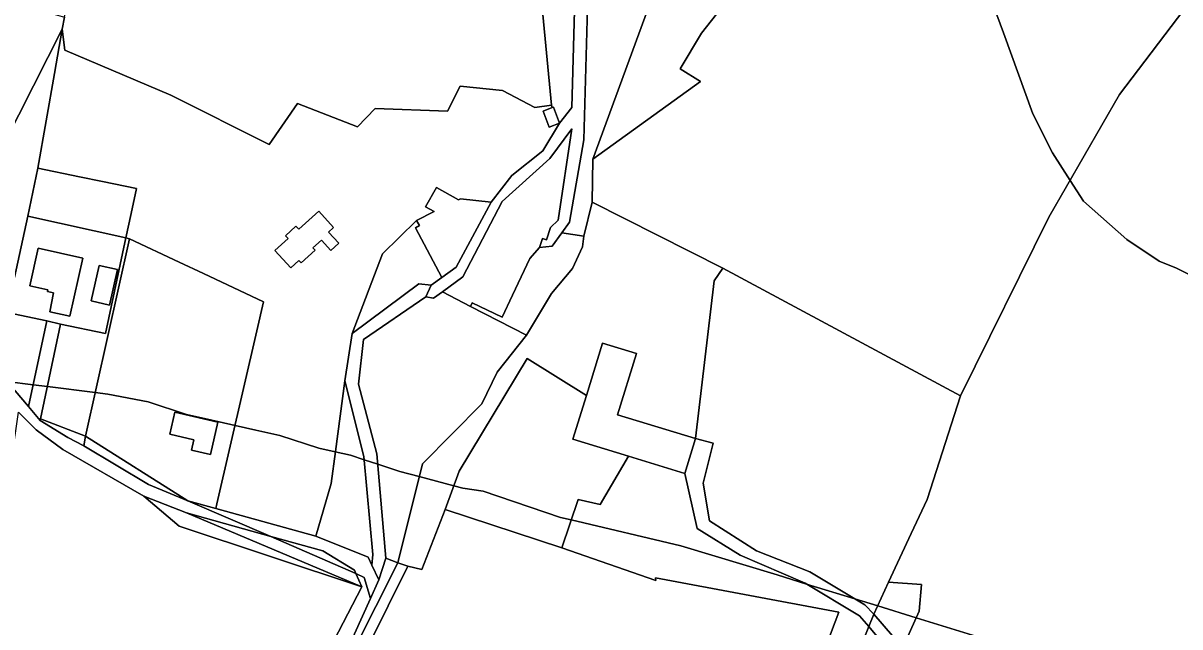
# Model space of a CAD drawing. Extents: x -477304 to -465429, y -1159113 to -1149210.
# Drawn here: x -471915.2 to -471587.8, y -1153377.4 to -1153206.6 of the extents above; entities that cross this region are included whole.
import ezdxf

# ---------------------------------------------------------------- set-up
doc = ezdxf.new("R2010")
doc.units = 0
for name, color, linetype in [('BPEJ_s', 7, 'Continuous'), ('ostatni_s', 7, 'Continuous'), ('PUPFL_s', 7, 'Continuous'), ('trav_porost_s', 7, 'Continuous'), ('zahrada_s', 7, 'Continuous')]:
    doc.layers.add(name, color=color, linetype=linetype)

msp = doc.modelspace()

# ---------------------------------------------------------------- linework, layer by layer
at = {"layer": 'BPEJ_s'}
for points in [[(-471655.76, -1153174.89), (-471650.23, -1153182.54), (-471641.52, -1153199.12), (-471637.78, -1153209.36), (-471629.41, -1153232.28), (-471623.88, -1153243.33), (-471618.9, -1153251.11), (-471615.16, -1153256.94), (-471602.83, -1153267.78), (-471593.7, -1153273.94), (-471588.75, -1153275.95), (-471538.65, -1153300.94)], [(-471538.65, -1153300.94), (-471588.75, -1153275.95), (-471593.7, -1153273.94), (-471602.83, -1153267.78), (-471615.16, -1153256.94), (-471618.9, -1153251.11), (-471623.88, -1153243.33), (-471629.41, -1153232.28), (-471637.78, -1153209.36), (-471641.52, -1153199.12)], [(-471633.02, -1153383.83), (-471662.46, -1153374.79), (-471673.36, -1153371.44), (-471679.83, -1153369.45), (-471693.47, -1153365.26), (-471701.85, -1153362.69), (-471729.09, -1153354.5), (-471760.08, -1153347.14), (-471763.1, -1153346.42), (-471784.99, -1153338.98), (-471790.73, -1153338.13), (-471793.32, -1153337.45), (-471803.12, -1153334.89), (-471808.58, -1153333.46), (-471814.81, -1153331.38), (-471818.67, -1153330.09), (-471822.61, -1153328.78), (-471826.86, -1153327.87), (-471831.54, -1153326.87), (-471842.59, -1153323.25), (-471849.32, -1153321.74), (-471855.25, -1153320.4), (-471863.01, -1153318.64), (-471868.95, -1153317.3), (-471879.79, -1153313.69), (-471891.27, -1153311.56), (-471894.83, -1153311.11), (-471908.36, -1153309.4), (-471912.41, -1153308.89), (-471919.86, -1153307.95)], [(-471919.86, -1153307.95), (-471912.41, -1153308.89), (-471908.36, -1153309.4), (-471894.83, -1153311.11), (-471891.27, -1153311.56), (-471879.79, -1153313.69), (-471868.95, -1153317.3), (-471863.01, -1153318.64), (-471855.25, -1153320.4), (-471849.32, -1153321.74), (-471842.59, -1153323.25), (-471831.54, -1153326.87), (-471826.86, -1153327.87), (-471822.61, -1153328.78), (-471818.67, -1153330.09), (-471814.81, -1153331.38), (-471808.58, -1153333.46), (-471803.12, -1153334.89), (-471793.32, -1153337.45), (-471790.73, -1153338.13), (-471784.99, -1153338.98), (-471763.1, -1153346.42), (-471760.08, -1153347.14), (-471729.09, -1153354.5), (-471701.85, -1153362.69), (-471693.47, -1153365.26), (-471679.83, -1153369.45), (-471673.36, -1153371.44), (-471662.46, -1153374.79), (-471633.02, -1153383.83)]]:
    msp.add_lwpolyline(points, dxfattribs=at)
at = {"layer": 'ostatni_s'}
for points in [[(-471692.35, -1153154.44), (-471697.22, -1153160.41), (-471693.61, -1153163.35), (-471698.28, -1153169.79), (-471706.84, -1153168.81), (-471708.31, -1153181.63), (-471710.17, -1153181.25), (-471714.78, -1153198.6), (-471723.27, -1153209.43), (-471729.31, -1153219.55), (-471723.52, -1153223.16), (-471753.96, -1153245.07), (-471737.21, -1153199.24), (-471719.63, -1153164.08), (-471704.93, -1153154.5), (-471700.9, -1153121.77), (-471690.63, -1153101.37), (-471679.83, -1153103.66), (-471685, -1153129.94), (-471688.75, -1153157.38)], [(-471933.83, -1153207.33), (-471942.19, -1153198.49), (-471935.19, -1153181.89), (-471929.66, -1153190.01), (-471906.82, -1153203.98), (-471903.47, -1153204.94), (-471904.17, -1153208.29), (-471924.61, -1153248.62), (-471936.4, -1153244.35), (-471935.19, -1153240.58), (-471934.76, -1153240.59), (-471934.67, -1153237.83), (-471936.07, -1153237.78), (-471934.57, -1153235.96), (-471928.8, -1153238.21), (-471925.48, -1153238.81), (-471923.26, -1153226.47), (-471919.47, -1153226.9), (-471917.7, -1153217.13)], [(-471768.08, -1153231.5), (-471765.46, -1153230.52), (-471765.1, -1153230.38), (-471763.4, -1153234.92), (-471766.38, -1153236.04)], [(-471779.6, -1153289.77), (-471788.16, -1153285.75), (-471788.61, -1153286.72), (-471796.5, -1153282.66), (-471790.76, -1153278.34), (-471779.62, -1153257.04), (-471766.11, -1153244.93), (-471759.92, -1153236.5), (-471763.82, -1153262.36), (-471765.94, -1153264.43), (-471767.07, -1153267.95), (-471768.23, -1153267.57), (-471769.03, -1153270.06), (-471771.82, -1153273.2), (-471776.67, -1153283.52)], [(-471804.21, -1153264.55), (-471803, -1153263.87), (-471803.89, -1153262.47), (-471798.9, -1153259.91), (-471801.36, -1153258.56), (-471798.24, -1153253.06), (-471792.01, -1153256.59), (-471791.45, -1153256.32), (-471782.78, -1153257.26), (-471792.65, -1153275.59), (-471796.71, -1153278.55)], [(-471831.56, -1153259.8), (-471827.36, -1153264.42), (-471828.76, -1153265.7), (-471825.86, -1153268.88), (-471828.12, -1153270.93), (-471830.81, -1153267.98), (-471833.22, -1153270.16), (-471832.61, -1153270.83), (-471836.56, -1153274.43), (-471837.17, -1153273.77), (-471839.46, -1153275.86), (-471843.94, -1153270.94), (-471840.21, -1153267.54), (-471840.95, -1153266.73), (-471837.99, -1153264.03), (-471837.18, -1153264.92)], [(-471886.12, -1153267.32), (-471891.95, -1153294.42), (-471904.6, -1153291.73), (-471908.55, -1153290.86), (-471919.78, -1153288.45), (-471917.66, -1153278.59), (-471913.91, -1153261.19)], [(-471908.2, -1153282.02), (-471913.32, -1153280.88), (-471910.93, -1153270.25), (-471898.35, -1153273.07), (-471902.04, -1153289.51), (-471907.69, -1153288.25), (-471906.6, -1153282.9), (-471908.3, -1153282.51)], [(-471906.6, -1153282.9), (-471907.69, -1153288.25), (-471902.04, -1153289.51), (-471898.35, -1153273.07), (-471910.93, -1153270.25), (-471913.32, -1153280.88), (-471908.2, -1153282.02), (-471908.3, -1153282.51)], [(-471888.51, -1153276.31), (-471890.76, -1153286.36), (-471895.98, -1153285.18), (-471893.73, -1153275.13)], [(-471893.73, -1153275.13), (-471895.98, -1153285.18), (-471890.76, -1153286.36), (-471888.51, -1153276.31)], [(-471824.15, -1153307.75), (-471822.09, -1153294.44), (-471803.19, -1153280.33), (-471799.73, -1153280.75), (-471801.22, -1153283.99), (-471818.89, -1153296.06), (-471820.29, -1153308.71), (-471815.07, -1153328.39), (-471812.53, -1153357.99), (-471814.51, -1153364.07), (-471816.54, -1153359.88), (-471816.29, -1153356.92), (-471818.75, -1153329.23)], [(-471746.96, -1153317.36), (-471724.88, -1153324.13), (-471727.91, -1153334.02), (-471743.92, -1153329.11), (-471759.6, -1153324.3), (-471755.8, -1153311.92), (-471751.27, -1153297.13), (-471741.66, -1153300.07)], [(-471751.88, -1153342.76), (-471758.11, -1153341.35), (-471762.77, -1153355.02), (-471795.77, -1153344.21), (-471791.84, -1153333.35), (-471772.6, -1153301.49), (-471755.8, -1153311.92), (-471759.6, -1153324.3), (-471743.92, -1153329.11)], [(-471867.54, -1153327.43), (-471866.86, -1153324.51), (-471873.7, -1153322.92), (-471872.24, -1153316.63), (-471860.09, -1153319.45), (-471862.22, -1153328.66)], [(-471722.79, -1153336.72), (-471720.94, -1153347.37), (-471707.66, -1153355.84), (-471692.54, -1153361.8), (-471676.96, -1153371.18), (-471674.44, -1153373.77), (-471675.88, -1153377.32), (-471678.48, -1153374.22), (-471693.89, -1153365.01), (-471712.31, -1153357.11), (-471724.47, -1153349.55), (-471727.91, -1153334.02), (-471724.88, -1153324.13), (-471719.91, -1153325.45)], [(-471685.34, -1153400.65), (-471693.48, -1153397.33), (-471684.37, -1153373.21), (-471736.27, -1153363.54), (-471736.11, -1153364.27), (-471762.77, -1153355.02), (-471758.11, -1153341.35), (-471751.88, -1153342.76), (-471743.92, -1153329.11), (-471727.91, -1153334.02), (-471724.47, -1153349.55), (-471712.31, -1153357.11), (-471693.89, -1153365.01), (-471678.48, -1153374.22), (-471675.88, -1153377.32)], [(-471816.54, -1153359.88), (-471814.51, -1153364.07), (-471816.9, -1153369.35), (-471818.67, -1153363.4), (-471821.04, -1153362.25), (-471821.45, -1153361.35), (-471830.42, -1153355.9), (-471845.07, -1153351.8), (-471868.56, -1153341.7), (-471860.66, -1153343.89), (-471832.35, -1153351.73), (-471817.57, -1153357.66)], [(-471737.06, -1153450.39), (-471775.43, -1153439.26), (-471842.15, -1153424.45), (-471844.98, -1153420.64), (-471832.54, -1153391.52), (-471819.33, -1153366.05), (-471821.04, -1153362.25), (-471818.67, -1153363.4), (-471816.9, -1153369.35), (-471840.51, -1153421.4), (-471827.12, -1153424.41), (-471774.86, -1153436.18), (-471735.56, -1153448.02), (-471723.92, -1153451.35), (-471711.29, -1153454.96), (-471705.24, -1153456.69), (-471678.5, -1153460.6), (-471655.79, -1153464.23), (-471644.45, -1153462.09), (-471621.89, -1153461.11), (-471618.64, -1153463.91), (-471643.06, -1153464.25), (-471654.16, -1153466.33), (-471706.61, -1153459.35)], [(-471674.44, -1153373.77), (-471666.26, -1153383.35), (-471662.14, -1153388.18), (-471660.68, -1153390.36), (-471633.52, -1153430.97), (-471635.45, -1153433.1), (-471642.77, -1153425.5), (-471666.11, -1153388.94), (-471675.88, -1153377.32)]]:
    msp.add_lwpolyline(points, close=True, dxfattribs=at)
for points in [[(-471755.05, -1153185.18), (-471756.56, -1153239.62), (-471760.54, -1153262.93), (-471762.74, -1153265.92), (-471765.51, -1153269.69), (-471769.03, -1153270.06), (-471768.23, -1153267.57), (-471767.07, -1153267.95), (-471765.94, -1153264.43), (-471763.82, -1153262.36), (-471759.92, -1153236.5), (-471766.11, -1153244.93), (-471779.62, -1153257.04), (-471790.76, -1153278.34), (-471796.5, -1153282.66), (-471799.08, -1153284.44), (-471801.22, -1153283.99), (-471799.73, -1153280.75), (-471796.71, -1153278.55), (-471792.65, -1153275.59), (-471782.78, -1153257.26), (-471776.87, -1153249.73), (-471768.15, -1153242.72), (-471763.4, -1153234.92), (-471759.88, -1153230.47), (-471758.67, -1153185.78)], [(-471922.97, -1153304.32), (-471913.74, -1153315.09), (-471910.4, -1153318.98), (-471902.61, -1153323.85), (-471898.03, -1153326.15), (-471879.78, -1153337.12), (-471868.56, -1153341.7), (-471845.07, -1153351.8), (-471868.97, -1153345.1), (-471881.08, -1153340.44), (-471904.01, -1153327.22), (-471911.57, -1153321.64), (-471916.52, -1153316.64)]]:
    msp.add_lwpolyline(points, dxfattribs=at)
at = {"layer": 'PUPFL_s'}
for points in [[(-471700.9, -1153121.77), (-471704.93, -1153154.5), (-471719.63, -1153164.08), (-471737.21, -1153199.24), (-471753.96, -1153245.07), (-471754.21, -1153257.28), (-471756.53, -1153266.86), (-471762.74, -1153265.92), (-471760.54, -1153262.93), (-471756.56, -1153239.62), (-471755.05, -1153185.18), (-471733.72, -1153159.45), (-471718.23, -1153141.25), (-471715.09, -1153126.11), (-471707.13, -1153102.95), (-471702.14, -1153084.13), (-471681.77, -1153075.75), (-471690.63, -1153101.37)], [(-471801.4, -1153150.67), (-471780.9, -1153161.25), (-471767.08, -1153168.33), (-471758.67, -1153185.78), (-471759.88, -1153230.47), (-471763.4, -1153234.92), (-471765.1, -1153230.38), (-471765.46, -1153230.52), (-471765.66, -1153229.81), (-471768.31, -1153202.16), (-471781.47, -1153163.44), (-471793.53, -1153160.25), (-471826.19, -1153156.69), (-471826.76, -1153162.08), (-471841.4, -1153176.01), (-471861.4, -1153184.65), (-471897.55, -1153177.49), (-471900.2, -1153090.63), (-471865.58, -1153094.97), (-471865.35, -1153096.36), (-471852.81, -1153111.92)]]:
    msp.add_lwpolyline(points, close=True, dxfattribs=at)
at = {"layer": 'trav_porost_s'}
for points in [[(-471903.47, -1153204.94), (-471897.55, -1153177.49), (-471861.4, -1153184.65), (-471841.4, -1153176.01), (-471826.76, -1153162.08), (-471783.49, -1153167.28), (-471781.47, -1153163.44), (-471768.31, -1153202.16), (-471765.66, -1153229.81), (-471770.35, -1153230.51), (-471779.56, -1153225.63), (-471791.49, -1153224.44), (-471795.07, -1153231.52), (-471815.59, -1153230.76), (-471820.61, -1153235.9), (-471837.6, -1153229.38), (-471845.58, -1153240.98), (-471873.43, -1153227.03), (-471903.37, -1153214.25), (-471904.17, -1153208.29)], [(-471795.07, -1153231.52), (-471791.49, -1153224.44), (-471779.56, -1153225.63), (-471770.35, -1153230.51), (-471765.66, -1153229.81), (-471765.46, -1153230.52), (-471768.08, -1153231.5), (-471766.38, -1153236.04), (-471763.4, -1153234.92), (-471768.15, -1153242.72), (-471776.87, -1153249.73), (-471782.78, -1153257.26), (-471791.45, -1153256.32), (-471792.01, -1153256.59), (-471798.24, -1153253.06), (-471801.36, -1153258.56), (-471798.9, -1153259.91), (-471803.89, -1153262.47), (-471813.47, -1153271.84), (-471822.09, -1153294.44), (-471824.15, -1153307.75), (-471826.85, -1153327.77), (-471828.08, -1153336.85), (-471832.35, -1153351.73), (-471860.66, -1153343.89), (-471860.35, -1153342.6), (-471849.1, -1153293.64), (-471847.22, -1153285.45), (-471864.19, -1153277.46), (-471871.07, -1153274.23), (-471885.12, -1153267.62), (-471886.12, -1153267.32), (-471884.64, -1153260.46), (-471883.11, -1153253.34), (-471892.74, -1153251.37), (-471899.24, -1153250.04), (-471911.06, -1153247.63), (-471906.37, -1153220.87), (-471904.17, -1153208.29), (-471903.37, -1153214.25), (-471873.43, -1153227.03), (-471845.58, -1153240.98), (-471837.6, -1153229.38), (-471820.61, -1153235.9), (-471815.59, -1153230.76)], [(-471892.74, -1153251.37), (-471883.11, -1153253.34), (-471884.64, -1153260.46), (-471886.12, -1153267.32), (-471913.91, -1153261.19), (-471911.06, -1153247.63), (-471899.24, -1153250.04)], [(-471840.95, -1153266.73), (-471840.21, -1153267.54), (-471843.94, -1153270.94), (-471839.46, -1153275.86), (-471837.17, -1153273.77), (-471836.56, -1153274.43), (-471832.61, -1153270.83), (-471833.22, -1153270.16), (-471830.81, -1153267.98), (-471828.12, -1153270.93), (-471825.86, -1153268.88), (-471828.76, -1153265.7), (-471827.36, -1153264.42), (-471831.56, -1153259.8), (-471837.18, -1153264.92), (-471837.99, -1153264.03)], [(-471717.2, -1153275.9), (-471719.67, -1153279.52), (-471724.88, -1153324.13), (-471746.96, -1153317.36), (-471741.66, -1153300.07), (-471751.27, -1153297.13), (-471755.8, -1153311.92), (-471772.6, -1153301.49), (-471791.84, -1153333.35), (-471795.77, -1153344.21), (-471802.36, -1153361.17), (-471806.31, -1153360.18), (-471809.2, -1153359.25), (-471802.21, -1153331.23), (-471785.43, -1153314.32), (-471781.09, -1153305.3), (-471772.72, -1153294.91), (-471765.7, -1153283.13), (-471759.77, -1153275.99), (-471756.93, -1153269.86), (-471756.53, -1153266.86), (-471754.21, -1153257.28)], [(-471803.19, -1153280.33), (-471822.09, -1153294.44), (-471813.47, -1153271.84), (-471803.89, -1153262.47), (-471803, -1153263.87), (-471804.21, -1153264.55), (-471796.71, -1153278.55), (-471799.73, -1153280.75)], [(-471886.12, -1153267.32), (-471885.12, -1153267.62), (-471897.58, -1153323.43), (-471910.29, -1153318.49), (-471904.6, -1153291.73), (-471891.95, -1153294.42)], [(-471860.35, -1153342.6), (-471860.66, -1153343.89), (-471868.56, -1153341.7), (-471897.58, -1153323.43), (-471885.12, -1153267.62), (-471871.07, -1153274.23), (-471864.19, -1153277.46), (-471847.22, -1153285.45), (-471849.1, -1153293.64)], [(-471659.33, -1153341.37), (-471663.93, -1153351.01), (-471670.26, -1153364.73), (-471674.44, -1153373.77), (-471676.96, -1153371.18), (-471692.54, -1153361.8), (-471707.66, -1153355.84), (-471720.94, -1153347.37), (-471722.79, -1153336.72), (-471719.91, -1153325.45), (-471724.88, -1153324.13), (-471719.67, -1153279.52), (-471717.2, -1153275.9), (-471649.96, -1153312.01)], [(-471908.55, -1153290.86), (-471913.74, -1153315.09), (-471922.97, -1153304.32), (-471919.78, -1153288.45)], [(-471910.4, -1153318.98), (-471913.74, -1153315.09), (-471908.55, -1153290.86), (-471904.6, -1153291.73), (-471910.29, -1153318.49)], [(-471826.85, -1153327.77), (-471824.15, -1153307.75), (-471818.75, -1153329.23), (-471816.29, -1153356.92), (-471816.54, -1153359.88), (-471817.57, -1153357.66), (-471832.35, -1153351.73), (-471828.08, -1153336.85)], [(-471912.97, -1153420.43), (-471916.85, -1153406.22), (-471939.37, -1153390.08), (-471928.89, -1153333.01), (-471918.37, -1153329.77), (-471916.52, -1153316.64), (-471911.57, -1153321.64), (-471904.01, -1153327.22), (-471881.08, -1153340.44), (-471871.01, -1153348.92), (-471819.33, -1153366.05), (-471832.54, -1153391.52), (-471844.98, -1153420.64), (-471854.05, -1153426.22), (-471892.06, -1153411.81), (-471899.76, -1153413.52)], [(-471902.61, -1153323.85), (-471910.4, -1153318.98), (-471910.29, -1153318.49), (-471897.58, -1153323.43), (-471898.03, -1153326.15)], [(-471866.86, -1153324.51), (-471867.54, -1153327.43), (-471862.22, -1153328.66), (-471860.09, -1153319.45), (-471872.24, -1153316.63), (-471873.7, -1153322.92)], [(-471868.56, -1153341.7), (-471879.78, -1153337.12), (-471898.03, -1153326.15), (-471897.58, -1153323.43)], [(-471819.33, -1153366.05), (-471871.01, -1153348.92), (-471881.08, -1153340.44), (-471868.97, -1153345.1)], [(-471845.07, -1153351.8), (-471821.04, -1153362.25), (-471819.33, -1153366.05), (-471868.97, -1153345.1)], [(-471806.31, -1153360.18), (-471802.36, -1153361.17), (-471795.77, -1153344.21), (-471762.77, -1153355.02), (-471736.11, -1153364.27), (-471736.27, -1153363.54), (-471684.37, -1153373.21), (-471693.48, -1153397.33), (-471685.34, -1153400.65), (-471687.15, -1153404.69), (-471695.87, -1153400.39), (-471715.73, -1153395.3), (-471735.56, -1153448.02), (-471774.86, -1153436.18), (-471827.12, -1153424.41), (-471834.19, -1153416.35)], [(-471830.42, -1153355.9), (-471821.45, -1153361.35), (-471821.04, -1153362.25), (-471845.07, -1153351.8)], [(-471809.2, -1153359.25), (-471840.51, -1153421.4), (-471816.9, -1153369.35), (-471814.51, -1153364.07), (-471812.53, -1153357.99)], [(-471834.19, -1153416.35), (-471827.12, -1153424.41), (-471840.51, -1153421.4), (-471809.2, -1153359.25), (-471806.31, -1153360.18)], [(-471660.98, -1153365.44), (-471661.65, -1153372.95), (-471665.29, -1153381.16), (-471666.26, -1153383.35), (-471674.44, -1153373.77), (-471670.26, -1153364.73)], [(-471685.34, -1153400.65), (-471675.88, -1153377.32), (-471666.11, -1153388.94), (-471642.77, -1153425.5), (-471654.33, -1153415.61)]]:
    msp.add_lwpolyline(points, close=True, dxfattribs=at)
for points in [[(-471564.88, -1153174.09), (-471604.91, -1153226.81), (-471624.89, -1153261.51), (-471649.96, -1153312.01), (-471717.2, -1153275.9), (-471754.21, -1153257.28), (-471753.96, -1153245.07), (-471723.52, -1153223.16), (-471729.31, -1153219.55), (-471723.27, -1153209.43), (-471714.78, -1153198.6)], [(-471573.79, -1153489.04), (-471600.43, -1153472.68), (-471603.31, -1153472.83), (-471624.68, -1153453.77), (-471629.96, -1153438.07), (-471618.14, -1153447.79), (-471613.03, -1153441.57), (-471624.85, -1153431.86), (-471629.96, -1153438.07), (-471635.45, -1153433.1), (-471633.52, -1153430.97), (-471660.68, -1153390.36), (-471662.14, -1153388.18), (-471666.26, -1153383.35), (-471665.29, -1153381.16), (-471661.65, -1153372.95), (-471660.98, -1153365.44), (-471670.26, -1153364.73), (-471663.93, -1153351.01), (-471659.33, -1153341.37), (-471649.96, -1153312.01), (-471624.89, -1153261.51), (-471604.91, -1153226.81), (-471564.88, -1153174.09)]]:
    msp.add_lwpolyline(points, dxfattribs=at)
at = {"layer": 'zahrada_s'}
for points in [[(-471919.39, -1153250.52), (-471924.61, -1153248.62), (-471904.17, -1153208.29), (-471906.37, -1153220.87), (-471911.06, -1153247.63), (-471913.91, -1153261.19), (-471917.66, -1153278.59), (-471924.46, -1153274.66)], [(-471762.74, -1153265.92), (-471756.53, -1153266.86), (-471756.93, -1153269.86), (-471759.77, -1153275.99), (-471765.7, -1153283.13), (-471772.72, -1153294.91), (-471788.61, -1153286.72), (-471788.16, -1153285.75), (-471779.6, -1153289.77), (-471776.67, -1153283.52), (-471771.82, -1153273.2), (-471769.03, -1153270.06), (-471765.51, -1153269.69)], [(-471781.09, -1153305.3), (-471785.43, -1153314.32), (-471802.21, -1153331.23), (-471809.2, -1153359.25), (-471812.53, -1153357.99), (-471815.07, -1153328.39), (-471820.29, -1153308.71), (-471818.89, -1153296.06), (-471801.22, -1153283.99), (-471799.08, -1153284.44), (-471796.5, -1153282.66), (-471788.61, -1153286.72), (-471772.72, -1153294.91)]]:
    msp.add_lwpolyline(points, close=True, dxfattribs=at)

doc.saveas('drawing.dxf')
